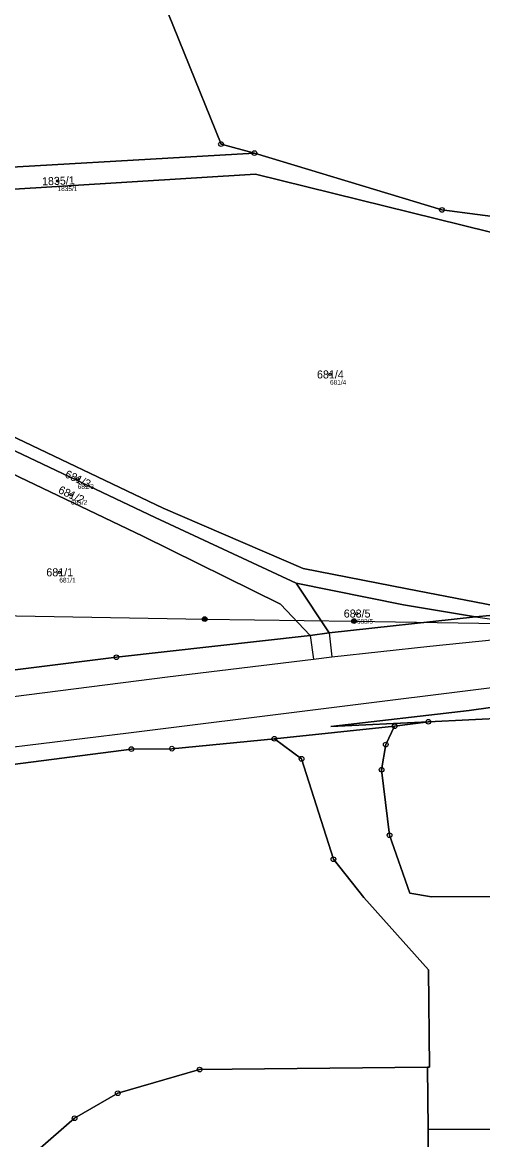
# Model space of a CAD drawing. Extents: x -653098 to -649479, y -997642 to -992666.
# Drawn here: x -652431.3 to -652333.4, y -995042.1 to -994804.7 of the extents above; entities that cross this region are included whole.
import ezdxf

# ---------------------------------------------------------------- set-up
doc = ezdxf.new("R2010")
doc.units = 0
for name, color, linetype in [('Definiční body', 7, 'Continuous'), ('Hranice parcel', 7, 'Continuous'), ('Parcelní čísla', 7, 'Continuous'), ('Polygon parcely', 7, 'Continuous'), ('Poz předměty', 7, 'Continuous'), ('Vnitřní kresba', 7, 'Continuous'), ('Značky bodu BP', 7, 'Continuous')]:
    doc.layers.add(name, color=color, linetype=linetype)

msp = doc.modelspace()

# ---------------------------------------------------------------- linework, layer by layer
at = {"layer": 'Definiční body'}
for centre in [(-652423.77, -994838.34), (-652365.85, -994879.47), (-652419.49, -994901.63), (-652420.9, -994904.98), (-652423.38, -994921.51), (-652360.16, -994930.27)]:
    msp.add_circle(centre, 0.25, dxfattribs=at)
at = {"layer": 'Hranice parcel'}
for p, q in [((-652373.02, -994923.85), (-652366.01, -994934.35)), ((-652366.01, -994934.35), (-652334.96, -994930.99)), ((-652366.01, -994934.35), (-652370.08, -994934.96)), ((-652352.11, -994954.23), (-652377.67, -994956.86)), ((-652344.95, -994953.25), (-652352.11, -994954.23)), ((-652345.14, -995026.66), (-652345.02, -995039.8)), ((-652345.02, -995039.8), (-652260.73, -995039.97))]:
    msp.add_line(p, q, dxfattribs=at)
for points in [[(-652370.4, -994723.15), (-652360.45, -994732.18), (-652353.17, -994772.6), (-652412.56, -994772.27), (-652389.02, -994830.52), (-652381.92, -994832.42)], [(-652381.92, -994832.42), (-652450.74, -994836.43), (-652473.05, -994844.82)], [(-652381.92, -994832.42), (-652342.05, -994844.52), (-652319.31, -994847.46), (-652293.55, -994850.5), (-652255.61, -994850.31)], [(-652472.35, -994849.58), (-652448.98, -994841.11), (-652381.66, -994836.91), (-652321.11, -994851.88), (-652292.5, -994855.4)], [(-652459.5, -994880.11), (-652437.04, -994890.91), (-652401.34, -994907.86), (-652371.56, -994920.73), (-652349.46, -994925.03), (-652324.54, -994929.86)], [(-652373.02, -994923.85), (-652403, -994909.87), (-652438.33, -994893.12), (-652457.89, -994883.93)], [(-652370.08, -994934.96), (-652376.4, -994928.3), (-652405.61, -994913.84), (-652440.25, -994897.32), (-652455.06, -994890.64)], [(-652334.96, -994930.99), (-652350.23, -994928.4), (-652373.02, -994923.85)], [(-652324.54, -994929.86), (-652331.85, -994930.65), (-652334.96, -994930.99)], [(-652370.08, -994934.96), (-652411.27, -994939.56), (-652433.31, -994942.31)], [(-652344.95, -994953.25), (-652365.71, -994954.24), (-652336.24, -994950.88), (-652322.66, -994948.98), (-652321.75, -994948.86), (-652319.7, -994948.57), (-652286.56, -994945.9), (-652264.13, -994944.34), (-652259.17, -994944), (-652250.13, -994943.37), (-652243.3, -994942.89), (-652226.94, -994944.36), (-652217.56, -994945.2), (-652208.03, -994946.05)], [(-652323.77, -994952.25), (-652327.8, -994952.44), (-652344.95, -994953.25)], [(-652260.73, -995036.27), (-652260.73, -995018.23), (-652260.88, -995016.23), (-652261.82, -995013.38), (-652263.5, -995010.83), (-652265.91, -995009.01), (-652268.79, -995008.03), (-652271.78, -995007.58), (-652283.57, -995007.53), (-652283.57, -995000.83), (-652283.7, -994998.45), (-652284.18, -994996.5), (-652285, -994994.66), (-652286.26, -994993.16), (-652287.79, -994991.88), (-652289.51, -994991), (-652291.42, -994990.32), (-652293.48, -994990.32), (-652344.29, -994990.49), (-652348.89, -994989.71), (-652353.2, -994977.37), (-652354.89, -994963.45), (-652354, -994958.11), (-652352.11, -994954.23)], [(-652377.67, -994956.86), (-652399.46, -994958.98), (-652408.08, -994959.08), (-652477.74, -994968.11)], [(-652345.14, -995026.66), (-652344.67, -995026.65), (-652344.9, -995005.96), (-652358.64, -994990.57), (-652365.14, -994982.46), (-652371.91, -994961.14), (-652377.67, -994956.86)], [(-652220.95, -995212.17), (-652220.34, -995279.76), (-652275.38, -995283.89), (-652355.61, -995284.4), (-652352.37, -995242.99), (-652359.03, -995237.34), (-652391.05, -995234.85), (-652421.78, -995211.17), (-652435.22, -995187.46), (-652437.9, -995168.78), (-652435.61, -995162.27), (-652444.63, -995081.54), (-652439.29, -995061.56), (-652428.01, -995044.33), (-652420.16, -995037.52), (-652410.96, -995032.19), (-652393.56, -995027.18), (-652345.14, -995026.66)], [(-652343.88, -995050.22), (-652344.92, -995050.22), (-652345.02, -995039.8)]]:
    msp.add_lwpolyline(points, dxfattribs=at)
at = {"layer": 'Polygon parcely'}
for points in [[(-652360.45, -994732.18), (-652353.17, -994772.6), (-652412.56, -994772.27), (-652389.02, -994830.52), (-652381.92, -994832.42), (-652342.05, -994844.52), (-652319.31, -994847.46), (-652293.55, -994850.5), (-652255.61, -994850.31), (-652256.68, -994823.75), (-652254.71, -994780.26), (-652253.2, -994768.62), (-652248.81, -994734.49), (-652240.2, -994686.19), (-652235.53, -994667.38), (-652234.61, -994663.66), (-652239.9, -994665.74), (-652247.77, -994668.84), (-652249.45, -994669.5), (-652301.83, -994694.07), (-652353.63, -994713.75), (-652370.4, -994723.15)], [(-652504.29, -994856.57), (-652473.05, -994844.82), (-652450.74, -994836.43), (-652381.92, -994832.42), (-652389.02, -994830.52), (-652412.56, -994772.27), (-652353.17, -994772.6), (-652360.45, -994732.18), (-652370.4, -994723.15), (-652376.5, -994727.33), (-652399.69, -994743.59), (-652440.84, -994764.71), (-652453, -994767.66), (-652468.47, -994771.8), (-652489.88, -994773.96), (-652521.61, -994784.71), (-652540.66, -994790.76), (-652552.99, -994794.67), (-652574.91, -994803.92), (-652572.11, -994806.15), (-652571.45, -994807.58), (-652564.47, -994822.69), (-652531.17, -994841.79)], [(-652473.05, -994844.82), (-652472.35, -994849.58), (-652448.98, -994841.11), (-652381.66, -994836.91), (-652321.11, -994851.88), (-652292.5, -994855.4), (-652274.33, -994855.63), (-652273.25, -994855.64), (-652266.91, -994855.3), (-652260.79, -994854.97), (-652255.45, -994854.29), (-652255.61, -994850.31), (-652293.55, -994850.5), (-652319.31, -994847.46), (-652342.05, -994844.52), (-652381.92, -994832.42), (-652450.74, -994836.43)], [(-652459.5, -994880.11), (-652437.04, -994890.91), (-652401.34, -994907.86), (-652371.56, -994920.73), (-652349.46, -994925.03), (-652324.54, -994929.86), (-652288.58, -994924.7), (-652292.5, -994855.4), (-652321.11, -994851.88), (-652381.66, -994836.91), (-652448.98, -994841.11), (-652472.35, -994849.58)], [(-652373.02, -994923.85), (-652350.23, -994928.4), (-652334.96, -994930.99), (-652331.85, -994930.65), (-652324.54, -994929.86), (-652349.46, -994925.03), (-652371.56, -994920.73), (-652401.34, -994907.86), (-652437.04, -994890.91), (-652459.5, -994880.11), (-652457.89, -994883.93), (-652438.33, -994893.12), (-652403, -994909.87)], [(-652373.02, -994923.85), (-652403, -994909.87), (-652438.33, -994893.12), (-652457.89, -994883.93), (-652455.06, -994890.64), (-652440.25, -994897.32), (-652405.61, -994913.84), (-652376.4, -994928.3), (-652370.08, -994934.96), (-652366.01, -994934.35)], [(-652405.61, -994913.84), (-652440.25, -994897.32), (-652455.06, -994890.64), (-652433.31, -994942.31), (-652411.27, -994939.56), (-652370.08, -994934.96), (-652376.4, -994928.3)], [(-652366.01, -994934.35), (-652334.96, -994930.99), (-652350.23, -994928.4), (-652373.02, -994923.85)]]:
    msp.add_lwpolyline(points, close=True, dxfattribs=at)
for points in [[(-652331.85, -994930.65), (-652334.96, -994930.99), (-652366.01, -994934.35), (-652370.08, -994934.96), (-652411.27, -994939.56), (-652433.31, -994942.31)], [(-652477.74, -994968.11), (-652408.08, -994959.08), (-652399.46, -994958.98), (-652377.67, -994956.86), (-652352.11, -994954.23), (-652344.95, -994953.25), (-652365.71, -994954.24), (-652336.24, -994950.88), (-652322.66, -994948.98), (-652321.75, -994948.86), (-652319.7, -994948.57), (-652286.56, -994945.9), (-652264.13, -994944.34), (-652259.17, -994944), (-652250.13, -994943.37), (-652243.3, -994942.89), (-652226.94, -994944.36), (-652217.56, -994945.2), (-652208.03, -994946.05), (-652205.95, -994946.24), (-652191.1, -994947.58), (-652175.22, -994950.5), (-652159.22, -994955.49), (-652142.25, -994960.79)], [(-652322.66, -994948.98), (-652336.24, -994950.88), (-652365.71, -994954.24), (-652344.95, -994953.25), (-652327.8, -994952.44)], [(-652327.8, -994952.44), (-652344.95, -994953.25), (-652352.11, -994954.23), (-652354, -994958.11), (-652354.89, -994963.45), (-652353.2, -994977.37), (-652348.89, -994989.71), (-652344.29, -994990.49), (-652293.48, -994990.32)], [(-652293.48, -994990.32), (-652344.29, -994990.49), (-652348.89, -994989.71), (-652353.2, -994977.37), (-652354.89, -994963.45), (-652354, -994958.11), (-652352.11, -994954.23), (-652377.67, -994956.86), (-652371.91, -994961.14), (-652365.14, -994982.46), (-652358.64, -994990.57), (-652344.9, -995005.96), (-652344.67, -995026.65), (-652345.14, -995026.66), (-652345.02, -995039.8), (-652260.73, -995039.97)], [(-652439.29, -995061.56), (-652428.01, -995044.33), (-652420.16, -995037.52), (-652410.96, -995032.19), (-652393.56, -995027.18), (-652345.14, -995026.66), (-652344.67, -995026.65), (-652344.9, -995005.96), (-652358.64, -994990.57), (-652365.14, -994982.46), (-652371.91, -994961.14), (-652377.67, -994956.86), (-652399.46, -994958.98), (-652408.08, -994959.08), (-652477.74, -994968.11)], [(-652239.62, -995042.62), (-652240.13, -995039.05), (-652241.44, -995024.14), (-652244.92, -994987.54), (-652246.26, -994984.69), (-652248.08, -994981.23), (-652248.35, -994982.39), (-652248.22, -994986.25), (-652243.83, -995032.74), (-652243.79, -995035.34), (-652244.33, -995036.82), (-652245.65, -995038.86), (-652247.9, -995039.59), (-652250.17, -995039.85), (-652260.73, -995039.97), (-652345.02, -995039.8), (-652344.92, -995050.22)], [(-652344.92, -995050.22), (-652345.02, -995039.8), (-652345.14, -995026.66), (-652393.56, -995027.18), (-652410.96, -995032.19), (-652420.16, -995037.52), (-652428.01, -995044.33)]]:
    msp.add_lwpolyline(points, dxfattribs=at)
at = {"layer": 'Poz předměty'}
for p, q in [((-652455.49, -994930.36), (-652392.48, -994931.44)), ((-652392.48, -994931.44), (-652360.76, -994931.88)), ((-652360.76, -994931.88), (-652329.73, -994932.36))]:
    msp.add_line(p, q, dxfattribs=at)
for centre, radius in [((-652392.48, -994931.44), 0.5), ((-652392.48, -994931.44), 0.4), ((-652392.48, -994931.44), 0.3), ((-652392.48, -994931.44), 0.2), ((-652392.48, -994931.44), 0.1), ((-652360.76, -994931.88), 0.5), ((-652360.76, -994931.88), 0.4), ((-652360.76, -994931.88), 0.3), ((-652360.76, -994931.88), 0.2), ((-652360.76, -994931.88), 0.1)]:
    msp.add_circle(centre, radius, dxfattribs=at)
at = {"layer": 'Vnitřní kresba'}
for p, q in [((-652334.96, -994930.99), (-652324.11, -994932.56)), ((-652370.08, -994934.96), (-652369.35, -994939.95)), ((-652366.01, -994934.35), (-652365.49, -994939.48)), ((-652400.39, -994943.73), (-652369.35, -994939.95)), ((-652369.35, -994939.95), (-652365.49, -994939.48)), ((-652506.34, -994957.08), (-652400.39, -994943.73)), ((-652408.72, -994955.61), (-652322.66, -994944.86)), ((-652503.82, -994967.24), (-652408.72, -994955.61))]:
    msp.add_line(p, q, dxfattribs=at)
msp.add_lwpolyline([(-652365.49, -994939.48), (-652344.63, -994937.18), (-652323.81, -994935.07)], dxfattribs=at)
at = {"layer": 'Značky bodu BP'}
for centre, radius in [((-652389.02, -994830.52), 0.5), ((-652389.02, -994830.52), 0.0303), ((-652381.92, -994832.42), 0.5), ((-652381.92, -994832.42), 0.0303), ((-652342.05, -994844.52), 0.5), ((-652342.05, -994844.52), 0.0303), ((-652411.27, -994939.56), 0.5), ((-652411.27, -994939.56), 0.0303), ((-652352.11, -994954.23), 0.5), ((-652352.11, -994954.23), 0.0303), ((-652344.95, -994953.25), 0.5), ((-652344.95, -994953.25), 0.0303), ((-652377.67, -994956.86), 0.5), ((-652377.67, -994956.86), 0.0303), ((-652408.08, -994959.08), 0.5), ((-652408.08, -994959.08), 0.0303), ((-652399.46, -994958.98), 0.5), ((-652399.46, -994958.98), 0.0303), ((-652354, -994958.11), 0.5), ((-652354, -994958.11), 0.0303), ((-652371.91, -994961.14), 0.5), ((-652371.91, -994961.14), 0.0303), ((-652354.89, -994963.45), 0.5), ((-652354.89, -994963.45), 0.0303), ((-652353.2, -994977.37), 0.5), ((-652353.2, -994977.37), 0.0303), ((-652365.14, -994982.46), 0.5), ((-652365.14, -994982.46), 0.0303), ((-652393.56, -995027.18), 0.5), ((-652393.56, -995027.18), 0.0303), ((-652410.96, -995032.19), 0.5), ((-652410.96, -995032.19), 0.0303), ((-652420.16, -995037.52), 0.5), ((-652420.16, -995037.52), 0.0303)]:
    msp.add_circle(centre, radius, dxfattribs=at)

# ---------------------------------------------------------------- texts
at = {"layer": 'Definiční body'}
for s, p in [('1835/1', (-652423.77, -994840.5)), ('681/4', (-652365.85, -994881.63)), ('681/3', (-652419.49, -994903.79)), ('681/2', (-652420.9, -994907.14)), ('681/1', (-652423.38, -994923.67)), ('683/5', (-652360.16, -994932.43))]:
    msp.add_text(s, height=1, dxfattribs=at).set_placement(p)
at = {"layer": 'Parcelní čísla'}
for s, rotation, p in [('1835/1', 2, (-652427.04, -994839.3)), ('681/3', 335, (-652422.36, -994901.23)), ('681/2', 335, (-652423.77, -994904.58))]:
    msp.add_text(s, height=1.7, rotation=rotation, dxfattribs=at).set_placement(p)
for s, p in [('681/4', (-652368.62, -994880.32)), ('681/1', (-652426.15, -994922.36)), ('683/5', (-652362.93, -994931.12))]:
    msp.add_text(s, height=1.7, dxfattribs=at).set_placement(p)

doc.saveas('drawing.dxf')
